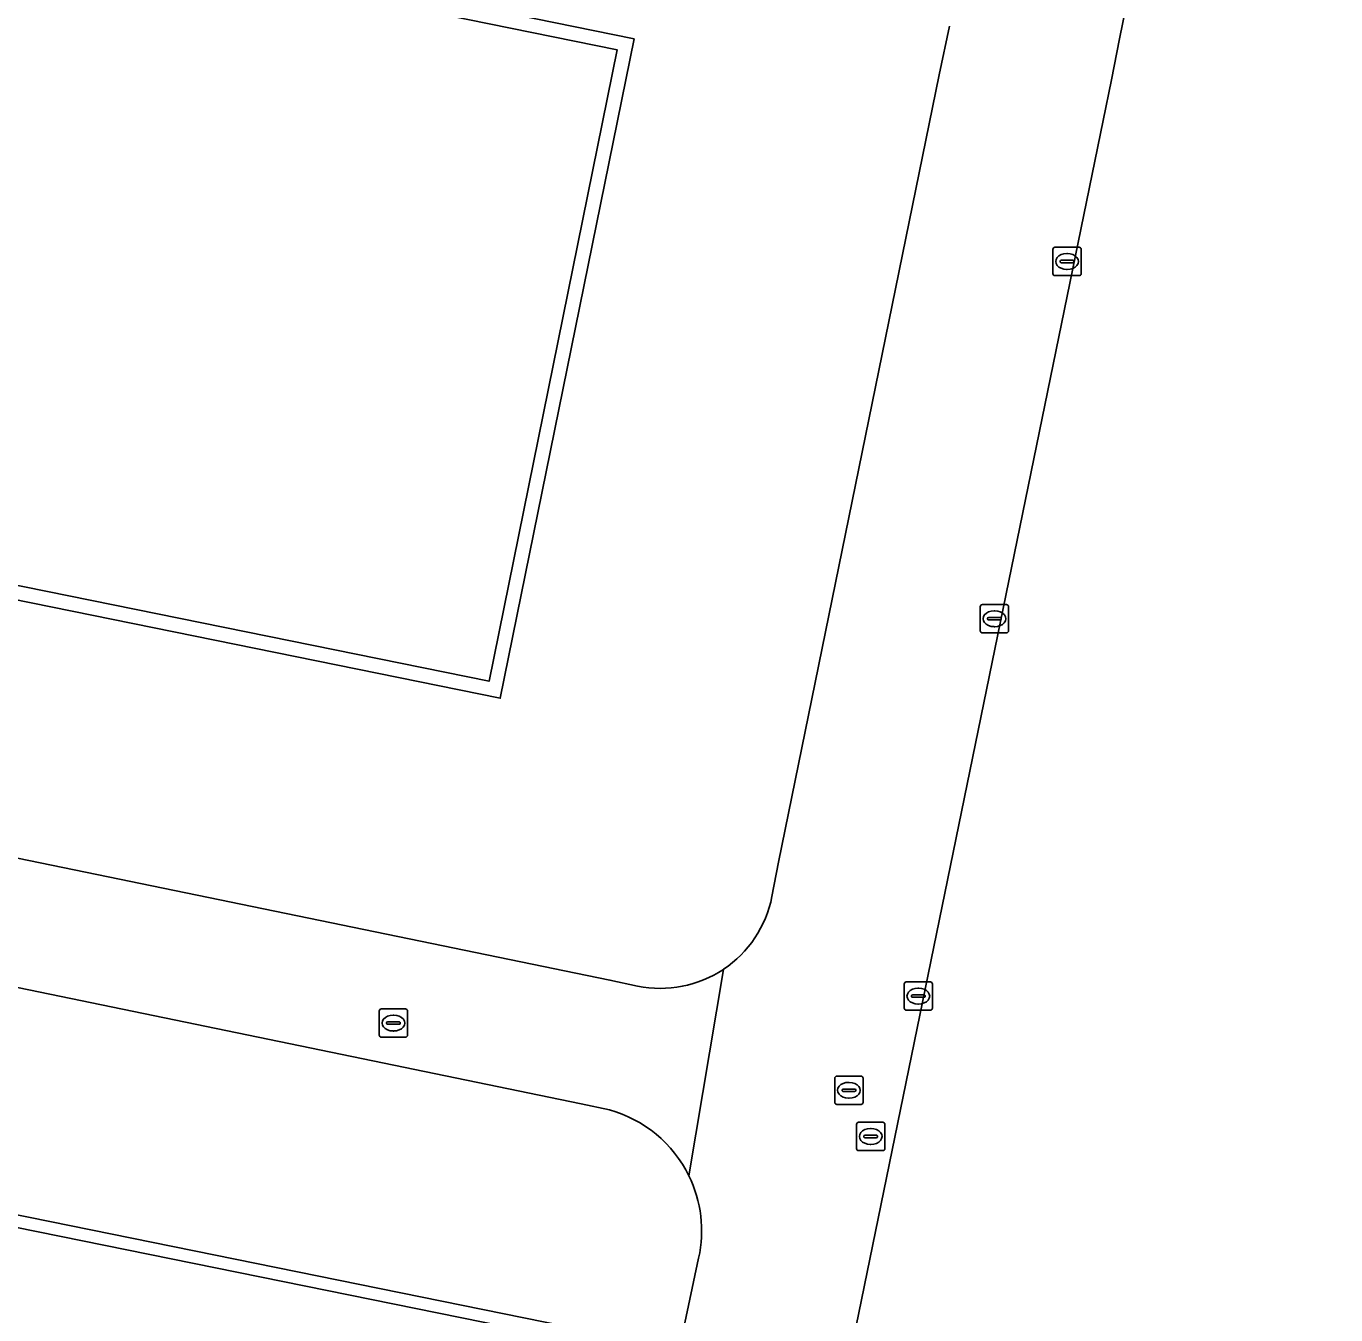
# Model space of a CAD drawing. Extents: x 157692 to 159674, y 381452 to 383291.
# Drawn here: x 158612.53 to 158658.83, y 381955.47 to 382001.01 of the extents above; entities that cross this region are included whole.
import ezdxf

# ---------------------------------------------------------------- set-up
doc = ezdxf.new("R2010")
doc.units = 0
for name, color, linetype in [('IMGEO_Erf', 7, 'Continuous'), ('IMGEO_Kolk', 7, 'Continuous'), ('IMGEO_Pand', 7, 'Continuous'), ('IMGEO_Pand_overbouw', 7, 'Continuous'), ('IMGEO_Rijbaan_lokaal_open', 7, 'Continuous'), ('IMGEO_Rioolput', 7, 'Continuous')]:
    doc.layers.add(name, color=color, linetype=linetype)

msp = doc.modelspace()

# ---------------------------------------------------------------- linework, layer by layer
at = {"layer": 'IMGEO_Erf'}
for points in [[(158662.696, 382057.301), (158662.614, 382056.802), (158662.067, 382054.02), (158661.364, 382050.447), (158651.179, 382000.564), (158650.896, 381999.107), (158629.503, 381894.731), (158629.177, 381893.266)], [(158633.149, 381962.709), (158632.151, 381962.924), (158589.775, 381971.664), (158553.046, 381979.24), (158515.538, 381986.757), (158515.269, 381985.459), (158513.218, 381985.883), (158511.57, 381986.217), (158509.677, 381986.614), (158509.827, 381987.329), (158509.408, 381987.417), (158515.877, 382018.987), (158516.515, 382022.182)], [(158644.812, 381999.294), (158645.175, 382001.007)], [(158638.895, 381970.249), (158639.127, 381971.469), (158644.812, 381999.294)], [(158520.308, 381990.539), (158536.606, 381987.176), (158545.003, 381985.431), (158545.983, 381990.412), (158546.696, 381994.043), (158551.412, 381993.084), (158550.677, 381989.427), (158549.681, 381984.468), (158590.704, 381976.029), (158597.231, 381974.687), (158602.775, 381973.547), (158633.167, 381967.299), (158634.147, 381967.084)], [(158510.249, 381948.266), (158512.421, 381958.9), (158510.945, 381959.2), (158511.057, 381959.748), (158513.377, 381959.289), (158514.237, 381963.509), (158516.406, 381974.043), (158520.877, 381977.084), (158631.822, 381954.576)], [(158623.399, 381894.899), (158624.194, 381898.816), (158624.436, 381900.102), (158626.728, 381899.613), (158627.666, 381903.94), (158625.335, 381904.479), (158626.028, 381907.644), (158631.279, 381933.381), (158631.315, 381933.557), (158631.551, 381934.672), (158631.723, 381935.848), (158636.304, 381957.478)]]:
    msp.add_lwpolyline(points, dxfattribs=at)
msp.add_lwpolyline([(158628.896, 381977.861), (158551.508, 381993.562), (158546.79, 381994.52), (158537.238, 381996.458), (158537.162, 381995.98), (158535.731, 381988.998), (158519.182, 381992.341), (158521.352, 382003.003), (158519.908, 382003.291), (158520.013, 382003.834), (158522.34, 382003.369), (158523.175, 382007.551), (158523.336, 382008.252), (158526.141, 382021.958), (158633.426, 382000.171)], close=True, dxfattribs=at)
for centre, radius, start, end in [((158634.949, 381971.026), 4.021, 303.6727, 348.8649), ((158634.947, 381971.03), 4.026, 258.5386, 303.6666), ((158631.979, 381958.436), 4.431, 26.1027, 74.6926), ((158631.978, 381958.437), 4.431, 347.4979, 26.0773)]:
    msp.add_arc(centre, radius, start, end, dxfattribs=at)
at = {"layer": 'IMGEO_Kolk'}
for p, q in [((158648.826, 381992.267), (158648.826, 381993.119)), ((158648.901, 381993.193), (158649.753, 381993.193)), ((158649.314, 381992.973), (158649.339, 381992.973)), ((158649.827, 381993.119), (158649.827, 381992.267)), ((158649.085, 381992.687), (158649.085, 381992.699)), ((158649.523, 381992.65), (158649.125, 381992.65)), ((158649.128, 381992.736), (158649.526, 381992.736)), ((158649.337, 381992.413), (158649.312, 381992.413)), ((158649.569, 381992.699), (158649.569, 381992.687)), ((158649.753, 381992.193), (158648.901, 381992.193)), ((158646.26, 381979.642), (158646.26, 381980.494)), ((158646.335, 381980.568), (158647.187, 381980.568)), ((158646.748, 381980.348), (158646.773, 381980.348)), ((158647.261, 381980.494), (158647.261, 381979.642)), ((158646.519, 381980.062), (158646.519, 381980.074)), ((158646.957, 381980.025), (158646.559, 381980.025)), ((158646.562, 381980.111), (158646.96, 381980.111)), ((158647.003, 381980.074), (158647.003, 381980.062)), ((158647.187, 381979.568), (158646.335, 381979.568)), ((158646.771, 381979.788), (158646.746, 381979.788)), ((158643.569, 381966.307), (158643.569, 381967.159)), ((158643.644, 381967.233), (158644.496, 381967.233)), ((158644.057, 381967.013), (158644.082, 381967.013)), ((158644.57, 381967.159), (158644.57, 381966.307)), ((158643.828, 381966.727), (158643.828, 381966.739)), ((158644.266, 381966.69), (158643.868, 381966.69)), ((158643.871, 381966.776), (158644.269, 381966.776)), ((158644.08, 381966.453), (158644.055, 381966.453)), ((158644.312, 381966.739), (158644.312, 381966.727)), ((158625.013, 381965.354), (158625.013, 381966.206)), ((158625.088, 381966.28), (158625.94, 381966.28)), ((158625.501, 381966.06), (158625.526, 381966.06)), ((158626.014, 381966.206), (158626.014, 381965.354)), ((158644.496, 381966.233), (158643.644, 381966.233)), ((158625.272, 381965.774), (158625.272, 381965.786)), ((158625.71, 381965.737), (158625.312, 381965.737)), ((158625.315, 381965.823), (158625.713, 381965.823)), ((158625.524, 381965.5), (158625.499, 381965.5)), ((158625.756, 381965.786), (158625.756, 381965.774)), ((158625.94, 381965.28), (158625.088, 381965.28))]:
    msp.add_line(p, q, dxfattribs=at)
for points in [[(158648.826, 381992.267), (158648.826, 381993.119)], [(158648.901, 381993.193), (158649.753, 381993.193)], [(158649.827, 381993.119), (158649.827, 381992.267)], [(158649.753, 381992.193), (158648.901, 381992.193)], [(158646.26, 381979.642), (158646.26, 381980.494)], [(158646.335, 381980.568), (158647.187, 381980.568)], [(158647.261, 381980.494), (158647.261, 381979.642)], [(158647.187, 381979.568), (158646.335, 381979.568)], [(158643.569, 381966.307), (158643.569, 381967.159)], [(158643.644, 381967.233), (158644.496, 381967.233)], [(158644.57, 381967.159), (158644.57, 381966.307)], [(158625.013, 381965.354), (158625.013, 381966.206)], [(158625.088, 381966.28), (158625.94, 381966.28)], [(158626.014, 381966.206), (158626.014, 381965.354)], [(158644.496, 381966.233), (158643.644, 381966.233)], [(158625.94, 381965.28), (158625.088, 381965.28)]]:
    msp.add_lwpolyline(points, dxfattribs=at)
for centre, radius, start, end in [((158648.903, 381993.117), 0.0765, 91.552, 178.448), ((158648.903, 381993.117), 0.0765, 91.552, 178.448), ((158649.751, 381993.117), 0.0765, 1.552, 88.448), ((158649.751, 381993.117), 0.0765, 1.552, 88.448), ((158649.125, 381992.696), 0.0403, 85.8775, 175.7526), ((158649.122, 381992.686), 0.0366, 178.938, 274.7102), ((158649.526, 381992.693), 0.043, 264.8664, 352.4533), ((158649.53, 381992.698), 0.0386, 1.7309, 96.639), ((158648.903, 381992.269), 0.0765, 181.552, 268.448), ((158648.903, 381992.269), 0.0765, 181.552, 268.448), ((158649.751, 381992.269), 0.0765, 271.552, 358.448), ((158649.751, 381992.269), 0.0765, 271.552, 358.448), ((158646.337, 381980.492), 0.0765, 91.552, 178.448), ((158646.337, 381980.492), 0.0765, 91.552, 178.448), ((158647.185, 381980.492), 0.0765, 1.552, 88.448), ((158647.185, 381980.492), 0.0765, 1.552, 88.448), ((158646.559, 381980.071), 0.0403, 85.8775, 175.7526), ((158646.556, 381980.061), 0.0366, 178.938, 274.7102), ((158646.96, 381980.068), 0.043, 264.8664, 352.4533), ((158646.964, 381980.073), 0.0386, 1.7309, 96.639), ((158646.337, 381979.644), 0.0765, 181.552, 268.448), ((158646.337, 381979.644), 0.0765, 181.552, 268.448), ((158647.185, 381979.644), 0.0765, 271.552, 358.448), ((158647.185, 381979.644), 0.0765, 271.552, 358.448), ((158643.646, 381967.157), 0.0765, 91.552, 178.448), ((158643.646, 381967.157), 0.0765, 91.552, 178.448), ((158644.494, 381967.157), 0.0765, 1.552, 88.448), ((158644.494, 381967.157), 0.0765, 1.552, 88.448), ((158643.868, 381966.736), 0.0403, 85.8775, 175.7526), ((158643.865, 381966.726), 0.0366, 178.938, 274.7102), ((158644.269, 381966.733), 0.043, 264.8664, 352.4533), ((158644.273, 381966.738), 0.0386, 1.7309, 96.639), ((158625.09, 381966.204), 0.0765, 91.552, 178.448), ((158625.09, 381966.204), 0.0765, 91.552, 178.448), ((158625.938, 381966.204), 0.0765, 1.552, 88.448), ((158625.938, 381966.204), 0.0765, 1.552, 88.448), ((158643.646, 381966.309), 0.0765, 181.552, 268.448), ((158643.646, 381966.309), 0.0765, 181.552, 268.448), ((158644.494, 381966.309), 0.0765, 271.552, 358.448), ((158644.494, 381966.309), 0.0765, 271.552, 358.448), ((158625.312, 381965.783), 0.0403, 85.8775, 175.7526), ((158625.309, 381965.773), 0.0366, 178.938, 274.7102), ((158625.713, 381965.78), 0.043, 264.8664, 352.4533), ((158625.717, 381965.785), 0.0386, 1.7309, 96.639), ((158625.09, 381965.356), 0.0765, 181.552, 268.448), ((158625.09, 381965.356), 0.0765, 181.552, 268.448), ((158625.938, 381965.356), 0.0765, 271.552, 358.448), ((158625.938, 381965.356), 0.0765, 271.552, 358.448)]:
    msp.add_arc(centre, radius, start, end, dxfattribs=at)
for centre, major_axis, ratio, start_param, end_param in [((158649.313, 381992.693), (-0.387, 0.002), 0.722429, 4.712389, 7.853982), ((158649.338, 381992.693), (-0.39, 0.002), 0.717154, 1.570796, 4.712389), ((158646.747, 381980.068), (-0.387, 0.002), 0.722429, 4.712389, 7.853982), ((158646.772, 381980.068), (-0.39, 0.002), 0.717154, 1.570796, 4.712389), ((158644.056, 381966.733), (-0.387, 0.002), 0.722429, 4.712389, 7.853982), ((158644.081, 381966.733), (-0.39, 0.002), 0.717154, 1.570796, 4.712389), ((158625.5, 381965.78), (-0.387, 0.002), 0.722429, 4.712389, 7.853982), ((158625.525, 381965.78), (-0.39, 0.002), 0.717154, 1.570796, 4.712389)]:
    msp.add_ellipse(centre, major_axis=major_axis, ratio=ratio, start_param=start_param, end_param=end_param, dxfattribs=at)
at = {"layer": 'IMGEO_Pand'}
msp.add_lwpolyline([(158520.013, 382003.834), (158519.908, 382003.291), (158521.352, 382003.003), (158519.182, 381992.341), (158535.731, 381988.998), (158537.162, 381995.98), (158537.238, 381996.458), (158546.79, 381994.52), (158551.508, 381993.562), (158628.896, 381977.861), (158633.426, 382000.171), (158526.141, 382021.958), (158523.336, 382008.252), (158523.175, 382007.551), (158522.34, 382003.369)], close=True, dxfattribs=at)
msp.add_lwpolyline([(158631.822, 381954.576), (158520.877, 381977.084), (158516.406, 381974.043), (158514.237, 381963.509), (158513.377, 381959.289), (158511.057, 381959.748), (158510.945, 381959.2), (158512.421, 381958.9), (158510.249, 381948.266)], dxfattribs=at)
at = {"layer": 'IMGEO_Pand_overbouw'}
for points in [[(158537.162, 381995.98), (158546.696, 381994.043), (158551.412, 381993.084), (158629.29, 381977.261), (158634.018, 382000.555), (158541.821, 382019.31), (158541.878, 382019.607), (158525.478, 382022.916), (158522.548, 382008.404), (158522.41, 382007.723), (158523.175, 382007.551), (158523.336, 382008.252), (158526.141, 382021.958), (158633.426, 382000.171), (158628.896, 381977.861), (158551.508, 381993.562), (158546.79, 381994.52), (158537.238, 381996.458)], [(158516.406, 381974.043), (158520.877, 381977.084), (158631.822, 381954.576), (158628.775, 381939.629), (158627.277, 381932.282), (158623.887, 381932.97), (158619.967, 381933.766), (158531.41, 381951.745), (158531.337, 381951.328), (158620.295, 381933.25), (158627.613, 381931.763), (158629.113, 381939.129), (158632.326, 381954.913), (158536.7, 381974.336), (158536.694, 381974.403), (158532.847, 381975.17), (158532.905, 381975.511), (158521.046, 381977.918), (158516.525, 381978.835), (158513.404, 381963.633), (158514.237, 381963.509)]]:
    msp.add_lwpolyline(points, close=True, dxfattribs=at)
at = {"layer": 'IMGEO_Rijbaan_lokaal_open'}
for points in [[(158629.177, 381893.266), (158629.503, 381894.731), (158650.896, 381999.107), (158651.179, 382000.564), (158661.364, 382050.447)], [(158645.175, 382001.007), (158644.812, 381999.294), (158639.127, 381971.469), (158638.895, 381970.249)], [(158517.727, 381992.221), (158515.538, 381986.757), (158553.046, 381979.24), (158589.775, 381971.664), (158632.151, 381962.924), (158633.149, 381962.709)], [(158634.147, 381967.084), (158633.167, 381967.299), (158602.775, 381973.547), (158597.231, 381974.687), (158590.704, 381976.029), (158549.681, 381984.468)], [(158637.179, 381967.679), (158635.958, 381960.385)], [(158635.958, 381960.385), (158637.179, 381967.679)], [(158636.304, 381957.478), (158631.723, 381935.848), (158631.551, 381934.672), (158631.315, 381933.557), (158631.279, 381933.381), (158626.028, 381907.644), (158625.335, 381904.479), (158627.666, 381903.94), (158626.728, 381899.613), (158624.436, 381900.102), (158624.194, 381898.816), (158623.399, 381894.899)]]:
    msp.add_lwpolyline(points, dxfattribs=at)
for centre, radius, start, end in [((158634.949, 381971.026), 4.021, 303.6727, 348.8649), ((158634.947, 381971.03), 4.026, 258.5386, 303.6666), ((158631.979, 381958.436), 4.431, 26.1027, 74.6926), ((158631.978, 381958.437), 4.431, 347.4979, 26.0773)]:
    msp.add_arc(centre, radius, start, end, dxfattribs=at)
at = {"layer": 'IMGEO_Rioolput'}
for p, q in [((158641.116, 381962.979), (158641.116, 381963.831)), ((158641.191, 381963.905), (158642.043, 381963.905)), ((158641.604, 381963.685), (158641.629, 381963.685)), ((158642.117, 381963.831), (158642.117, 381962.979)), ((158641.375, 381963.399), (158641.375, 381963.411)), ((158641.813, 381963.362), (158641.415, 381963.362)), ((158641.418, 381963.448), (158641.816, 381963.448)), ((158641.859, 381963.411), (158641.859, 381963.399)), ((158642.043, 381962.905), (158641.191, 381962.905)), ((158641.627, 381963.125), (158641.602, 381963.125)), ((158641.96, 381962.273), (158642.812, 381962.273)), ((158641.885, 381961.347), (158641.885, 381962.199)), ((158642.144, 381961.767), (158642.144, 381961.779)), ((158642.187, 381961.816), (158642.585, 381961.816)), ((158642.373, 381962.053), (158642.398, 381962.053)), ((158642.628, 381961.779), (158642.628, 381961.767)), ((158642.886, 381962.199), (158642.886, 381961.347)), ((158642.582, 381961.73), (158642.184, 381961.73)), ((158642.396, 381961.493), (158642.371, 381961.493)), ((158642.812, 381961.273), (158641.96, 381961.273))]:
    msp.add_line(p, q, dxfattribs=at)
for points in [[(158641.116, 381962.979), (158641.116, 381963.831)], [(158641.191, 381963.905), (158642.043, 381963.905)], [(158642.117, 381963.831), (158642.117, 381962.979)], [(158642.043, 381962.905), (158641.191, 381962.905)], [(158641.96, 381962.273), (158642.812, 381962.273)], [(158641.885, 381961.347), (158641.885, 381962.199)], [(158642.886, 381962.199), (158642.886, 381961.347)], [(158642.812, 381961.273), (158641.96, 381961.273)]]:
    msp.add_lwpolyline(points, dxfattribs=at)
for centre, radius, start, end in [((158641.193, 381963.829), 0.0765, 91.552, 178.448), ((158641.193, 381963.829), 0.0765, 91.552, 178.448), ((158642.041, 381963.829), 0.0765, 1.552, 88.448), ((158642.041, 381963.829), 0.0765, 1.552, 88.448), ((158641.415, 381963.408), 0.0403, 85.8775, 175.7526), ((158641.412, 381963.398), 0.0366, 178.938, 274.7102), ((158641.816, 381963.405), 0.043, 264.8664, 352.4533), ((158641.82, 381963.41), 0.0386, 1.7309, 96.639), ((158641.193, 381962.981), 0.0765, 181.552, 268.448), ((158641.193, 381962.981), 0.0765, 181.552, 268.448), ((158642.041, 381962.981), 0.0765, 271.552, 358.448), ((158642.041, 381962.981), 0.0765, 271.552, 358.448), ((158641.962, 381962.197), 0.0765, 91.552, 178.448), ((158641.962, 381962.197), 0.0765, 91.552, 178.448), ((158642.81, 381962.197), 0.0765, 1.552, 88.448), ((158642.81, 381962.197), 0.0765, 1.552, 88.448), ((158642.184, 381961.776), 0.0403, 85.8775, 175.7526), ((158642.181, 381961.766), 0.0366, 178.938, 274.7102), ((158642.585, 381961.773), 0.043, 264.8664, 352.4533), ((158642.589, 381961.778), 0.0386, 1.7309, 96.639), ((158641.962, 381961.349), 0.0765, 181.552, 268.448), ((158641.962, 381961.349), 0.0765, 181.552, 268.448), ((158642.81, 381961.349), 0.0765, 271.552, 358.448), ((158642.81, 381961.349), 0.0765, 271.552, 358.448)]:
    msp.add_arc(centre, radius, start, end, dxfattribs=at)
for centre, major_axis, ratio, start_param, end_param in [((158641.603, 381963.405), (-0.387, 0.002), 0.722429, 4.712389, 7.853982), ((158641.628, 381963.405), (-0.39, 0.002), 0.717154, 1.570796, 4.712389), ((158642.372, 381961.773), (-0.387, 0.002), 0.722429, 4.712389, 7.853982), ((158642.397, 381961.773), (-0.39, 0.002), 0.717154, 1.570796, 4.712389)]:
    msp.add_ellipse(centre, major_axis=major_axis, ratio=ratio, start_param=start_param, end_param=end_param, dxfattribs=at)

doc.saveas('drawing.dxf')
